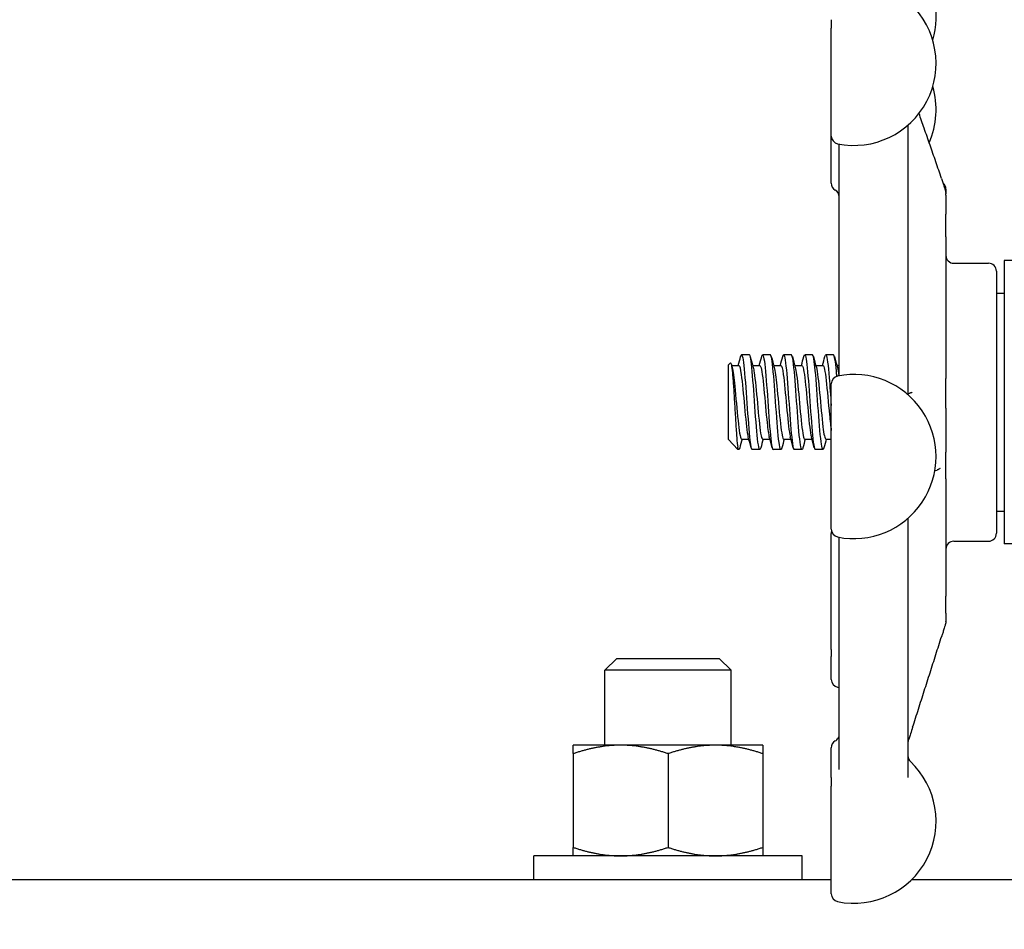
# Model space of a CAD drawing. Header units: inches. Extents: x 24 to 1128, y -69 to 748.
# Tile 320 of 656: x 478.71 to 482.61, y 648.85 to 652.45. Entities that reach past the tile are written whole.
import ezdxf

# ---------------------------------------------------------------- set-up
doc = ezdxf.new("R2010")
doc.units = ezdxf.units.IN
doc.header["$LTSCALE"] = 32
doc.header["$MEASUREMENT"] = 0
doc.layers.add('Dimension (ANSI)', color=7, linetype='Continuous', lineweight=25)
doc.layers.add('Visible (ANSI)', color=7, linetype='Continuous', lineweight=30)
doc.styles.add('Note Text (ANSI)', font='tahoma.ttf')
doc.dimstyles.new('SB Fraction-16 (ANSI)', dxfattribs={"dimscale": 32, "dimtxt": 0.125, "dimasz": 0.098425, "dimexe": 0.125, "dimexo": 0.0625, "dimgap": 0.031496, "dimtad": 0, "dimtih": 1, "dimtoh": 1, "dimdec": 4, "dimrnd": 1e-08, "dimzin": 0, "dimdsep": 46, "dimlunit": 5, "dimtxsty": 'Note Text (ANSI)', "dimcen": 0.09, "dimdle": 0.393701, "dimclrd": 256, "dimclre": 256, "dimclrt": 256, "dimadec": 0, "dimazin": 3, "dimtfac": 0.96, "dimtofl": 0, "dimtmove": 0, "dimatfit": 3, "dimfxl": 1, "dimfrac": 2, "dimtolj": 1, "dimtzin": 12, "dimlwd": -1, "dimlwe": -1, "dimarcsym": 0})

# ---------------------------------------------------------------- blocks, each defined once
blk = doc.blocks.new('*D18')
at = {"layer": 'Defpoints', "color": 0, "transparency": 16777216}
for p in [(496.2806, 687.6685), (344.4743, 549.6685), (496.2806, 549.6685)]:
    blk.add_point(p, dxfattribs=at)
at = {"layer": 'Dimension (ANSI)', "transparency": 16777216}
for p, q in [((494.2806, 687.6685), (340.4743, 687.6685)), ((344.4743, 684.5189), (344.4743, 621.7677)), ((344.4743, 552.8181), (344.4743, 615.5693)), ((494.2806, 549.6685), (340.4743, 549.6685))]:
    blk.add_line(p, q, dxfattribs=at)
for points in [[(343.9494, 684.5189), (344.9993, 684.5189), (344.4743, 687.6685)], [(343.9494, 552.8181), (344.9993, 552.8181), (344.4743, 549.6685)]]:
    blk.add_solid(points, dxfattribs=at)
at = {"layer": 'Dimension (ANSI)', "transparency": 16777216, "insert": (340.3723, 620.7599), "char_height": 4, "attachment_point": 1, "style": 'Note Text (ANSI)'}
blk.add_mtext('\\A1;138', dxfattribs=at)

msp = doc.modelspace()

# ---------------------------------------------------------------- linework, layer by layer
at = {"layer": 'Visible (ANSI)'}
for p, q in [((481.92659, 652.44712), (481.92659, 652.41323)), ((481.92659, 651.98673), (481.92659, 652.41323)), ((482.23034, 652.02972), (482.23034, 650.9627)), ((481.92659, 651.7999), (481.92659, 651.98673)), ((481.95784, 651.04488), (481.95784, 651.9549)), ((482.38034, 651.77654), (482.38034, 651.7594)), ((482.38034, 651.75777), (482.38034, 651.7594)), ((482.38034, 651.7529), (482.38034, 651.75769)), ((482.38034, 651.7529), (482.38034, 651.67789)), ((482.38034, 651.58791), (482.38034, 651.67789)), ((482.38034, 651.58791), (482.38034, 651.02729)), ((482.61159, 651.49361), (482.61159, 650.37197)), ((482.69736, 651.49361), (482.61159, 651.49361)), ((482.41159, 651.48279), (482.54909, 651.48279)), ((482.58034, 651.45154), (482.58034, 650.41404)), ((482.58034, 651.36454), (482.61159, 651.36454)), ((481.95659, 651.13664), (481.95784, 651.13789)), ((481.95659, 651.13664), (481.95659, 651.0373)), ((481.60242, 651.12029), (481.57153, 651.12029)), ((481.68576, 651.12029), (481.65487, 651.12029)), ((481.76909, 651.12029), (481.7382, 651.12029)), ((481.85242, 651.12029), (481.82153, 651.12029)), ((481.93576, 651.12029), (481.90487, 651.12029)), ((481.51909, 651.07975), (481.52728, 651.08861)), ((481.51909, 651.07975), (481.51909, 650.78587)), ((481.53209, 651.07862), (481.56076, 651.07862)), ((481.61543, 651.07862), (481.64409, 651.07862)), ((481.69876, 651.07862), (481.72743, 651.07862)), ((481.78209, 651.07862), (481.81076, 651.07862)), ((481.86543, 651.07862), (481.89409, 651.07862)), ((481.94876, 651.07862), (481.95659, 651.07862)), ((482.38034, 650.90953), (482.38034, 651.02729)), ((481.92659, 650.43007), (481.92659, 651.0057)), ((482.38034, 650.90953), (482.38034, 650.73554)), ((481.5195, 650.7854), (481.55656, 650.74529)), ((481.57153, 650.78696), (481.6002, 650.78696)), ((481.65487, 650.78696), (481.68353, 650.78696)), ((481.7382, 650.78696), (481.76687, 650.78696)), ((481.82153, 650.78696), (481.8502, 650.78696)), ((481.90487, 650.78696), (481.92659, 650.78696)), ((481.55656, 650.74529), (481.55656, 650.75463)), ((481.56076, 650.74529), (481.55656, 650.74529)), ((481.64409, 650.74529), (481.6132, 650.74529)), ((481.72742, 650.74529), (481.69653, 650.74529)), ((481.81076, 650.74529), (481.77987, 650.74529)), ((481.89409, 650.74529), (481.8632, 650.74529)), ((482.38034, 650.62954), (482.38034, 650.73554)), ((482.38034, 650.62954), (482.38034, 650.16459)), ((482.23034, 650.47307), (482.23034, 649.44757)), ((482.58034, 650.50104), (482.61159, 650.50104)), ((481.92659, 649.95385), (481.92659, 650.41341)), ((481.95784, 649.47927), (481.95784, 650.39824)), ((482.41159, 650.38279), (482.54909, 650.38279)), ((482.69736, 650.37197), (482.61159, 650.37197)), ((482.38034, 650.09831), (482.38034, 650.16459)), ((482.38034, 650.09831), (482.38034, 650.06579)), ((482.38034, 650.0656), (482.38034, 650.06579)), ((481.92659, 649.95385), (481.92659, 649.92585)), ((481.92659, 649.83503), (481.92659, 649.92585)), ((481.07782, 649.91853), (481.03063, 649.87276)), ((481.07782, 649.91853), (481.48344, 649.91853)), ((481.48344, 649.91853), (481.53063, 649.87276)), ((481.53063, 649.87276), (481.03063, 649.87276)), ((481.03063, 649.57533), (481.03063, 649.87276)), ((481.53063, 649.57533), (481.53063, 649.87276)), ((481.09313, 649.57533), (480.90563, 649.57533)), ((481.46813, 649.57533), (481.09313, 649.57533)), ((481.65563, 649.57533), (481.46813, 649.57533)), ((480.90563, 649.54184), (480.90563, 649.17082)), ((481.28063, 649.54184), (481.28063, 649.17082)), ((481.65563, 649.54184), (481.65563, 649.17082)), ((481.92659, 649.44712), (481.92659, 649.56511)), ((481.92659, 649.44712), (481.92659, 649.41323)), ((481.92659, 648.98673), (481.92659, 649.41323)), ((481.81188, 649.13733), (480.74938, 649.13733)), ((480.74938, 649.04353), (480.74938, 649.13733)), ((481.81188, 649.04353), (481.81188, 649.13733)), ((468.78063, 649.04353), (481.92659, 649.04353)), ((482.24519, 649.04353), (486.43909, 649.04353))]:
    msp.add_line(p, q, dxfattribs=at)
for centre, radius, start, end in [((482.01659, 652.45822), 0.325, 343.58546, 41.98593), ((482.01659, 652.27454), 0.325, 258.46304, 46.55016), ((482.01659, 652.09046), 0.325, 336.38074, 16.45096), ((481.95784, 651.98673), 0.03125, 180, 258.46304), ((481.95784, 651.7999), 0.03125, 180, 240), ((482.34909, 651.77654), 0.03125, 0, 48.71171), ((481.92659, 651.74577), 0.03125, 0, 60), ((482.41159, 651.51404), 0.03125, 180, 270), ((482.54909, 651.45154), 0.03125, 0, 90), ((481.95784, 651.0057), 0.03125, 101.53696, 180), ((482.01659, 650.71788), 0.325, 258.46304, 101.53696), ((481.95784, 650.43007), 0.03125, 180, 258.46304), ((481.95784, 650.41341), 0.03125, 164.54014, 180), ((482.54909, 650.41404), 0.03125, 270, 0), ((482.41159, 650.35154), 0.03125, 90, 180), ((481.95784, 649.83503), 0.03125, 180, 258.46304), ((482.01659, 650.12284), 0.325, 258.46304, 259.58543), ((481.95784, 649.56511), 0.03125, 120, 180), ((481.92659, 649.61924), 0.03125, 300, 329.41376), ((482.01659, 649.27454), 0.325, 258.46304, 46.55016), ((482.26159, 649.53317), 0.03125, 180, 226.55016), ((481.95784, 648.98673), 0.03125, 180, 258.46304)]:
    msp.add_arc(centre, radius, start, end, dxfattribs=at)
for points, knots in [([(482.36345, 651.81862), (482.35581, 651.8407), (482.34816, 651.86278), (482.33286, 651.90693), (482.32521, 651.92901), (482.30989, 651.97315), (482.30223, 651.99522), (482.28774, 652.03695), (482.28092, 652.0566), (482.27409, 652.07625)], [0.47801542, 0.47801542, 0.47801542, 0.47801542, 0.67299233, 0.67299233, 0.86796925, 0.86796925, 1.06294616, 1.06294616, 1.23654671, 1.23654671, 1.23654671, 1.23654671]), ([(482.36345, 651.81862), (482.36518, 651.81362), (482.36693, 651.80853), (482.37053, 651.79755), (482.37242, 651.79154), (482.37502, 651.78266), (482.37586, 651.77969), (482.37702, 651.7753), (482.37741, 651.77376), (482.37829, 651.77008), (482.3787, 651.76811), (482.37914, 651.76564), (482.37924, 651.76505), (482.37938, 651.76417), (482.37942, 651.76392), (482.37948, 651.76352), (482.3795, 651.76338), (482.37954, 651.76308), (482.37957, 651.76293), (482.3796, 651.76269), (482.37962, 651.76261), (482.37964, 651.76245), (482.37965, 651.76237), (482.37967, 651.76223), (482.37968, 651.76217), (482.37971, 651.762), (482.37972, 651.76191), (482.37977, 651.76157), (482.37978, 651.76153), (482.37979, 651.7615), (482.37979, 651.7615), (482.37979, 651.7615)], [0, 0, 0, 0, 0.04421352, 0.04421352, 0.09143567, 0.09143567, 0.1148414, 0.1148414, 0.12798974, 0.12798974, 0.14842503, 0.14842503, 0.15488355, 0.15488355, 0.15731825, 0.15731825, 0.15853645, 0.15853645, 0.15976362, 0.15976362, 0.16037577, 0.16037577, 0.16099044, 0.16099044, 0.16160454, 0.16160454, 0.16284514, 0.16284514, 0.16786615, 0.16786615, 0.16893992, 0.16893992, 0.16893992, 0.16893992]), ([(482.37965, 651.76236), (482.37967, 651.76229), (482.3797, 651.76222), (482.37975, 651.76202), (482.37979, 651.76187), (482.37988, 651.76155), (482.37993, 651.76137), (482.38001, 651.76103), (482.38004, 651.76089), (482.3801, 651.76059), (482.38013, 651.76043), (482.38018, 651.76011), (482.3802, 651.75996), (482.38025, 651.75964), (482.38026, 651.75948), (482.38029, 651.75924), (482.38029, 651.75916), (482.3803, 651.75901), (482.38031, 651.75894), (482.38032, 651.75875), (482.38032, 651.75866), (482.38033, 651.75843), (482.38033, 651.75834), (482.38034, 651.75813), (482.38034, 651.75804), (482.38034, 651.75788), (482.38034, 651.75779), (482.38034, 651.75771)], [0.2261265, 0.2261265, 0.2261265, 0.2261265, 0.227574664, 0.227574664, 0.230038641, 0.230038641, 0.23225074, 0.23225074, 0.233479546, 0.233479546, 0.234712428, 0.234712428, 0.235932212, 0.235932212, 0.23714975, 0.23714975, 0.237762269, 0.237762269, 0.238377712, 0.238377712, 0.239624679, 0.239624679, 0.242081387, 0.242081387, 0.246210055, 0.246210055, 0.250348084, 0.250348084, 0.250348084, 0.250348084]), ([(482.23197, 651.6638), (482.23197, 651.6638), (482.23197, 651.6638), (482.23197, 651.66382), (482.23195, 651.66385), (482.23189, 651.664), (482.23183, 651.66413), (482.23171, 651.66441), (482.23164, 651.66455), (482.23148, 651.6649), (482.23136, 651.66514), (482.23096, 651.66594), (482.23066, 651.66655), (482.23034, 651.66716)], [0.092876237, 0.092876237, 0.092876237, 0.092876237, 0.093349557, 0.093349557, 0.09552105, 0.09552105, 0.097869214, 0.097869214, 0.099519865, 0.099519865, 0.10185373, 0.10185373, 0.107308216, 0.107308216, 0.107308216, 0.107308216]), ([(481.56799, 651.11364), (481.56819, 651.11439), (481.56839, 651.11507), (481.56859, 651.1157), (481.5726, 651.12818), (481.57662, 651.11383), (481.58063, 651.07792), (481.58463, 651.04208), (481.58864, 650.98554), (481.59264, 650.92895), (481.59665, 650.87226), (481.60066, 650.81674), (481.60467, 650.78274), (481.60752, 650.75864), (481.61036, 650.74572), (481.6132, 650.74551)], [6.0162011, 6.0162011, 6.0162011, 6.0162011, 6.061332, 6.061332, 6.061332, 6.968806, 6.968806, 6.968806, 7.8744508, 7.8744508, 7.8744508, 8.7817425, 8.7817425, 8.7817425, 9.424778, 9.424778, 9.424778, 9.424778]), ([(481.64763, 650.75216), (481.64646, 650.7477), (481.64529, 650.74532), (481.64412, 650.74529), (481.64007, 650.74517), (481.63602, 650.77295), (481.63197, 650.81827), (481.62794, 650.86339), (481.62391, 650.92489), (481.61988, 650.98004), (481.61586, 651.03497), (481.61185, 651.08241), (481.60783, 651.10492), (481.60603, 651.11502), (481.60423, 651.12001), (481.60242, 651.11997)], [-15.9749474, -15.9749474, -15.9749474, -15.9749474, -15.710016, -15.710016, -15.710016, -14.7941843, -14.7941843, -14.7941843, -13.8824397, -13.8824397, -13.8824397, -12.9741281, -12.9741281, -12.9741281, -12.5663706, -12.5663706, -12.5663706, -12.5663706]), ([(481.65133, 651.1136), (481.65182, 651.11545), (481.65231, 651.11693), (481.65279, 651.118), (481.6568, 651.12683), (481.66081, 651.10857), (481.66482, 651.06992), (481.66883, 651.03127), (481.67284, 650.97306), (481.67685, 650.9166), (481.68086, 650.86015), (481.68486, 650.80666), (481.68887, 650.77572), (481.69143, 650.756), (481.69398, 650.74571), (481.69653, 650.74557)], [12.2993864, 12.2993864, 12.2993864, 12.2993864, 12.4100129, 12.4100129, 12.4100129, 13.3168593, 13.3168593, 13.3168593, 14.2236185, 14.2236185, 14.2236185, 15.130291, 15.130291, 15.130291, 15.7079633, 15.7079633, 15.7079633, 15.7079633]), ([(481.73097, 650.75201), (481.73034, 650.74965), (481.72972, 650.74789), (481.7291, 650.74678), (481.72505, 650.73958), (481.721, 650.76011), (481.71696, 650.80071), (481.71292, 650.84123), (481.70888, 650.90083), (481.70484, 650.95741), (481.70082, 651.01388), (481.69679, 651.0661), (481.69276, 651.09478), (481.69042, 651.11139), (481.68809, 651.1199), (481.68576, 651.11998)], [-22.2581327, -22.2581327, -22.2581327, -22.2581327, -22.1173036, -22.1173036, -22.1173036, -21.2019377, -21.2019377, -21.2019377, -20.2886606, -20.2886606, -20.2886606, -19.3773067, -19.3773067, -19.3773067, -18.8495559, -18.8495559, -18.8495559, -18.8495559]), ([(481.73466, 651.11354), (481.73543, 651.11645), (481.73619, 651.11846), (481.73696, 651.11947), (481.74097, 651.12476), (481.74498, 651.10282), (481.74898, 651.06169), (481.75299, 651.02056), (481.75699, 650.96112), (481.761, 650.90511), (481.76501, 650.8491), (481.76901, 650.79772), (481.77302, 650.76975), (481.7753, 650.75381), (481.77758, 650.74567), (481.77987, 650.7456)], [18.5825718, 18.5825718, 18.5825718, 18.5825718, 18.7561262, 18.7561262, 18.7561262, 19.6623744, 19.6623744, 19.6623744, 20.5685395, 20.5685395, 20.5685395, 21.474622, 21.474622, 21.474622, 21.9911486, 21.9911486, 21.9911486, 21.9911486]), ([(481.8143, 650.75194), (481.81411, 650.75124), (481.81392, 650.75059), (481.81374, 650.75), (481.80972, 650.73735), (481.8057, 650.75159), (481.80169, 650.78747), (481.79767, 650.82332), (481.79366, 650.88), (481.78965, 650.93673), (481.78564, 650.99341), (481.78163, 651.0489), (481.77762, 651.08288), (481.77477, 651.10695), (481.77193, 651.11986), (481.76909, 651.12007)], [-28.541318, -28.541318, -28.541318, -28.541318, -28.4988988, -28.4988988, -28.4988988, -27.5903346, -27.5903346, -27.5903346, -26.6825411, -26.6825411, -26.6825411, -25.7754795, -25.7754795, -25.7754795, -25.1327412, -25.1327412, -25.1327412, -25.1327412]), ([(481.81799, 651.11348), (481.81902, 651.11738), (481.82005, 651.11968), (481.82108, 651.12018), (481.82508, 651.12214), (481.82908, 651.09685), (481.83309, 651.05354), (481.83709, 651.01024), (481.84109, 650.94986), (481.8451, 650.89446), (481.8491, 650.83906), (481.85311, 650.78982), (481.85711, 650.76473), (481.85914, 650.752), (481.86117, 650.74562), (481.8632, 650.74561)], [24.8657571, 24.8657571, 24.8657571, 24.8657571, 25.0981395, 25.0981395, 25.0981395, 26.0038186, 26.0038186, 26.0038186, 26.9094187, 26.9094187, 26.9094187, 27.8149406, 27.8149406, 27.8149406, 28.2743339, 28.2743339, 28.2743339, 28.2743339]), ([(481.89763, 650.75195), (481.89385, 650.73802), (481.89007, 650.74716), (481.88628, 650.77687), (481.88224, 650.80859), (481.8782, 650.86307), (481.87416, 650.92006), (481.87012, 650.97699), (481.86609, 651.03517), (481.86205, 651.07304), (481.85884, 651.10315), (481.85563, 651.11989), (481.85242, 651.12015)], [-34.8245034, -34.8245034, -34.8245034, -34.8245034, -33.9686925, -33.9686925, -33.9686925, -33.0546668, -33.0546668, -33.0546668, -32.141653, -32.141653, -32.141653, -31.4159265, -31.4159265, -31.4159265, -31.4159265]), ([(481.90133, 651.11333), (481.90293, 651.11939), (481.90453, 651.1216), (481.90614, 651.11943), (481.91026, 651.11387), (481.91438, 651.07956), (481.9185, 651.0297), (481.9212, 650.99705), (481.92389, 650.95824), (481.92659, 650.9202)], [31.1489424, 31.1489424, 31.1489424, 31.1489424, 31.5116481, 31.5116481, 31.5116481, 32.4435606, 32.4435606, 32.4435606, 33.0538425, 33.0538425, 33.0538425, 33.0538425]), ([(481.94889, 651.03561), (481.9483, 651.04259), (481.94771, 651.04927), (481.94712, 651.05556), (481.94333, 651.09604), (481.93955, 651.12009), (481.93576, 651.12027)], [-38.68929977, -38.68929977, -38.68929977, -38.68929977, -38.55601033, -38.55601033, -38.55601033, -37.69911184, -37.69911184, -37.69911184, -37.69911184]), ([(481.52728, 651.08861), (481.52765, 651.08901), (481.52801, 651.08911), (481.52974, 651.08822), (481.53107, 651.08342), (481.53376, 651.06613), (481.53509, 651.05361), (481.53779, 651.02223), (481.53912, 651.00352), (481.54181, 650.96217), (481.54314, 650.93986), (481.54584, 650.89446), (481.54717, 650.87181), (481.54986, 650.82919), (481.5512, 650.80972), (481.55389, 650.77664), (481.55522, 650.7635), (481.55656, 650.75463)], [-1.2427303, -1.2427303, -1.2427303, -1.2427303, -1.200467, -1.200467, -1.0416694, -1.0416694, -0.8786368, -0.8786368, -0.7113708, -0.7113708, -0.5398726, -0.5398726, -0.3641439, -0.3641439, -0.1841858, -0.1841858, 0, 0, 0, 0]), ([(481.53435, 651.07026), (481.53781, 651.05743), (481.54127, 651.03052), (481.54472, 650.9963), (481.549, 650.954), (481.55327, 650.90169), (481.55755, 650.86082), (481.56182, 650.81997), (481.56609, 650.79168), (481.57036, 650.78753), (481.57075, 650.78715), (481.57114, 650.78697), (481.57153, 650.78699)], [6.621339, 6.621339, 6.621339, 6.621339, 7.4033745, 7.4033745, 7.4033745, 8.3701398, 8.3701398, 8.3701398, 9.3362117, 9.3362117, 9.3362117, 9.424778, 9.424778, 9.424778, 9.424778]), ([(481.56076, 651.07844), (481.56396, 651.07821), (481.56716, 651.06535), (481.57036, 651.04202), (481.57464, 651.0109), (481.57891, 650.96201), (481.58318, 650.91538), (481.58745, 650.86875), (481.59172, 650.82567), (481.59599, 650.80378), (481.59664, 650.80045), (481.59729, 650.79762), (481.59794, 650.7953)], [6.2831853, 6.2831853, 6.2831853, 6.2831853, 7.0074496, 7.0074496, 7.0074496, 7.9736666, 7.9736666, 7.9736666, 8.9397805, 8.9397805, 8.9397805, 9.0866243, 9.0866243, 9.0866243, 9.0866243]), ([(481.61769, 651.07014), (481.61899, 651.06547), (481.62029, 651.05884), (481.6216, 651.05036), (481.62587, 651.02259), (481.63014, 650.97564), (481.6344, 650.92872), (481.63867, 650.88181), (481.64294, 650.83622), (481.64721, 650.8106), (481.64976, 650.79528), (481.65231, 650.78735), (481.65487, 650.78726)], [12.9045243, 12.9045243, 12.9045243, 12.9045243, 13.1994868, 13.1994868, 13.1994868, 14.1650562, 14.1650562, 14.1650562, 15.1305271, 15.1305271, 15.1305271, 15.7079633, 15.7079633, 15.7079633, 15.7079633]), ([(481.64409, 651.07845), (481.64514, 651.07853), (481.64619, 651.07725), (481.64723, 651.07455), (481.6515, 651.06354), (481.65577, 651.02909), (481.66004, 650.9853), (481.66431, 650.94151), (481.66858, 650.8896), (481.67285, 650.85079), (481.67566, 650.82524), (481.67846, 650.80584), (481.68127, 650.79545)], [12.5663706, 12.5663706, 12.5663706, 12.5663706, 12.8032209, 12.8032209, 12.8032209, 13.7688308, 13.7688308, 13.7688308, 14.734342, 14.734342, 14.734342, 15.3698096, 15.3698096, 15.3698096, 15.3698096]), ([(481.70102, 651.07025), (481.70442, 651.05763), (481.70782, 651.03146), (481.71121, 650.99804), (481.71548, 650.9561), (481.71975, 650.90389), (481.72401, 650.86275), (481.72827, 650.8217), (481.73252, 650.7928), (481.73678, 650.78779), (481.73725, 650.78724), (481.73773, 650.78698), (481.7382, 650.78701)], [19.1877096, 19.1877096, 19.1877096, 19.1877096, 19.9564324, 19.9564324, 19.9564324, 20.9213285, 20.9213285, 20.9213285, 21.8840483, 21.8840483, 21.8840483, 21.9911486, 21.9911486, 21.9911486, 21.9911486]), ([(481.72743, 651.07843), (481.73057, 651.0782), (481.73371, 651.06585), (481.73685, 651.0433), (481.74112, 651.01269), (481.74539, 650.96415), (481.74965, 650.9175), (481.75392, 650.87086), (481.75818, 650.8274), (481.76245, 650.80487), (481.76317, 650.80107), (481.76389, 650.79789), (481.76461, 650.79533)], [18.8495559, 18.8495559, 18.8495559, 18.8495559, 19.5604441, 19.5604441, 19.5604441, 20.5253788, 20.5253788, 20.5253788, 21.4902198, 21.4902198, 21.4902198, 21.6529949, 21.6529949, 21.6529949, 21.6529949]), ([(481.78435, 651.07005), (481.7861, 651.06376), (481.78784, 651.05402), (481.78959, 651.04118), (481.79393, 651.00925), (481.79827, 650.95909), (481.80261, 650.91185), (481.80695, 650.86463), (481.81129, 650.82171), (481.81563, 650.80116), (481.8176, 650.79185), (481.81957, 650.78726), (481.82153, 650.7873)], [25.4708949, 25.4708949, 25.4708949, 25.4708949, 25.8655971, 25.8655971, 25.8655971, 26.8476199, 26.8476199, 26.8476199, 27.8292662, 27.8292662, 27.8292662, 28.2743339, 28.2743339, 28.2743339, 28.2743339]), ([(481.81076, 651.07833), (481.81231, 651.07842), (481.81386, 651.0756), (481.81542, 651.06972), (481.81976, 651.0533), (481.8241, 651.0135), (481.82844, 650.96709), (481.83278, 650.92071), (481.83712, 650.86909), (481.84146, 650.83399), (481.84362, 650.81653), (481.84578, 650.80341), (481.84794, 650.79554)], [25.1327412, 25.1327412, 25.1327412, 25.1327412, 25.4839322, 25.4839322, 25.4839322, 26.4661023, 26.4661023, 26.4661023, 27.4478945, 27.4478945, 27.4478945, 27.9361802, 27.9361802, 27.9361802, 27.9361802]), ([(481.86769, 651.07037), (481.87201, 651.05459), (481.87633, 651.01554), (481.88066, 650.96954), (481.88499, 650.92347), (481.88932, 650.87176), (481.89365, 650.83612), (481.89739, 650.80532), (481.90113, 650.78729), (481.90487, 650.78703)], [31.7540802, 31.7540802, 31.7540802, 31.7540802, 32.7319702, 32.7319702, 32.7319702, 33.7114291, 33.7114291, 33.7114291, 34.5575192, 34.5575192, 34.5575192, 34.5575192]), ([(481.89409, 651.07861), (481.89823, 651.07848), (481.90236, 651.05594), (481.9065, 651.01934), (481.91083, 650.98102), (481.91516, 650.92841), (481.91949, 650.88358), (481.92186, 650.85908), (481.92422, 650.8373), (481.92659, 650.82068)], [31.4159265, 31.4159265, 31.4159265, 31.4159265, 32.351308, 32.351308, 32.351308, 33.3309049, 33.3309049, 33.3309049, 33.8663136, 33.8663136, 33.8663136, 33.8663136]), ([(481.95662, 651.0373), (481.95713, 651.03882), (481.95753, 651.04056), (481.9578, 651.04325), (481.95784, 651.04406), (481.95784, 651.04488)], [0.236754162, 0.236754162, 0.236754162, 0.236754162, 0.249550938, 0.249550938, 0.254927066, 0.254927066, 0.254927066, 0.254927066]), ([(482.23685, 650.96902), (482.237, 650.96909), (482.2373, 650.96921), (482.23815, 650.96955), (482.23866, 650.96975), (482.24012, 650.9703), (482.24111, 650.97064), (482.24338, 650.97133), (482.24466, 650.97167), (482.24652, 650.97213), (482.24718, 650.97229), (482.24741, 650.97235), (482.24743, 650.97235), (482.24743, 650.97235)], [0, 0, 0, 0, 0.007377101, 0.007377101, 0.01406314, 0.01406314, 0.025814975, 0.025814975, 0.04239606, 0.04239606, 0.056138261, 0.056138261, 0.059141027, 0.059141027, 0.059141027, 0.059141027]), ([(481.5643, 650.75221), (481.56275, 650.74638), (481.56121, 650.74413), (481.55966, 650.74593), (481.55863, 650.74714), (481.55759, 650.75006), (481.55656, 650.75463)], [-9.69176213, -9.69176213, -9.69176213, -9.69176213, -9.34211053, -9.34211053, -9.34211053, -9.10788499, -9.10788499, -9.10788499, -9.10788499]), ([(482.3579, 650.67103), (482.3579, 650.67103), (482.3577, 650.6709), (482.35707, 650.67048), (482.35661, 650.67018), (482.35524, 650.66929), (482.35419, 650.66865), (482.35214, 650.66748), (482.35118, 650.66696), (482.34927, 650.66602), (482.34831, 650.66558), (482.34705, 650.66505), (482.34665, 650.66489), (482.34604, 650.66464), (482.34583, 650.66456), (482.3457, 650.6645)], [0.117693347, 0.117693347, 0.117693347, 0.117693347, 0.126564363, 0.126564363, 0.136369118, 0.136369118, 0.151820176, 0.151820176, 0.163546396, 0.163546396, 0.174401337, 0.174401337, 0.180069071, 0.180069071, 0.186154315, 0.186154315, 0.186154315, 0.186154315]), ([(482.23034, 650.09957), (482.23039, 650.09968), (482.23042, 650.09976), (482.23049, 650.09991), (482.2305, 650.09994), (482.2305, 650.09994)], [0.0912806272, 0.0912806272, 0.0912806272, 0.0912806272, 0.0933756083, 0.0933756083, 0.0971308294, 0.0971308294, 0.0971308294, 0.0971308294]), ([(482.38034, 650.06556), (482.38034, 650.06527), (482.38034, 650.06497), (482.38033, 650.06457), (482.38032, 650.06444), (482.38032, 650.0643), (482.38032, 650.06429), (482.38032, 650.06425), (482.38032, 650.06424), (482.38032, 650.06422), (482.38032, 650.0642), (482.38032, 650.06418), (482.38032, 650.06416), (482.38031, 650.06413), (482.38031, 650.06412), (482.38031, 650.06404), (482.38031, 650.06398), (482.3803, 650.06384), (482.3803, 650.06377), (482.38028, 650.06345), (482.38026, 650.0632), (482.38022, 650.06274), (482.38021, 650.06255), (482.38016, 650.06214), (482.38014, 650.06191), (482.3801, 650.06157), (482.38008, 650.06146), (482.38004, 650.06115), (482.38001, 650.06095), (482.37994, 650.06042), (482.37989, 650.06011), (482.37963, 650.05854), (482.37945, 650.05773), (482.37897, 650.05567), (482.37862, 650.0544), (482.37784, 650.05165), (482.37747, 650.05041), (482.37654, 650.04729), (482.37594, 650.04532), (482.37449, 650.04055), (482.37359, 650.03767), (482.37108, 650.02958), (482.36938, 650.02419), (482.36637, 650.01465), (482.36503, 650.01043), (482.3637, 650.00625)], [0, 0, 0, 0, 0.00362842, 0.00362842, 0.00532519, 0.00532519, 0.00554032, 0.00554032, 0.00564719, 0.00564719, 0.00575426, 0.00575426, 0.00586107, 0.00586107, 0.00596752, 0.00596752, 0.00651065, 0.00651065, 0.00722842, 0.00722842, 0.00979214, 0.00979214, 0.01150055, 0.01150055, 0.01323284, 0.01323284, 0.01408567, 0.01408567, 0.01568092, 0.01568092, 0.01876516, 0.01876516, 0.03322078, 0.03322078, 0.05370694, 0.05370694, 0.06706984, 0.06706984, 0.0851491, 0.0851491, 0.10914392, 0.10914392, 0.1514834, 0.1514834, 0.1854543, 0.1854543, 0.1854543, 0.1854543]), ([(482.2488, 649.64634), (482.25647, 649.67033), (482.26414, 649.69432), (482.27948, 649.7423), (482.28715, 649.76629), (482.30248, 649.81428), (482.31014, 649.83827), (482.32545, 649.88626), (482.33311, 649.91026), (482.34841, 649.95825), (482.35606, 649.98225), (482.3637, 650.00625)], [0.6477885, 0.6477885, 0.6477885, 0.6477885, 0.84276542, 0.84276542, 1.03774233, 1.03774233, 1.23271925, 1.23271925, 1.42769616, 1.42769616, 1.62267307, 1.62267307, 1.62267307, 1.62267307]), ([(482.2488, 649.64634), (482.24595, 649.63744), (482.24307, 649.62848), (482.23828, 649.61397), (482.23624, 649.6079), (482.23358, 649.6003), (482.23274, 649.59799), (482.23115, 649.59375), (482.23078, 649.59264), (482.23061, 649.59155), (482.23059, 649.59142), (482.23056, 649.59112), (482.23054, 649.59099), (482.23052, 649.59075), (482.23051, 649.59065), (482.23049, 649.59049), (482.23049, 649.59043), (482.23048, 649.59031), (482.23047, 649.59025), (482.23046, 649.59007), (482.23045, 649.58996), (482.23044, 649.58964), (482.23043, 649.58947), (482.23039, 649.58867), (482.23038, 649.58824), (482.23034, 649.58614), (482.23034, 649.58454), (482.23034, 649.58291)], [0, 0, 0, 0, 0.07240015, 0.07240015, 0.12884673, 0.12884673, 0.15776448, 0.15776448, 0.18742127, 0.18742127, 0.19102978, 0.19102978, 0.19284515, 0.19284515, 0.1937591, 0.1937591, 0.19421308, 0.19421308, 0.19466735, 0.19466735, 0.19558844, 0.19558844, 0.19742089, 0.19742089, 0.20472787, 0.20472787, 0.23309585, 0.23309585, 0.23309585, 0.23309585]), ([(481.95349, 649.60333), (481.9544, 649.60487), (481.9552, 649.60617), (481.95651, 649.60839), (481.95703, 649.60931), (481.95758, 649.61037), (481.95773, 649.61067), (481.95784, 649.61091)], [0.51351333, 0.51351333, 0.51351333, 0.51351333, 0.55704859, 0.55704859, 0.60058386, 0.60058386, 0.62260676, 0.62260676, 0.62260676, 0.62260676])]:
    msp.add_open_spline(points, degree=3, knots=knots, dxfattribs=at)
for points in [[(481.55853, 651.07862), (481.56171, 651.09029), (481.56486, 651.10197), (481.56799, 651.11365)], [(481.60597, 651.11365), (481.60984, 651.09921), (481.61373, 651.08478), (481.61769, 651.07037)], [(481.64187, 651.07862), (481.64505, 651.09029), (481.64819, 651.10197), (481.65133, 651.11365)], [(481.6893, 651.11365), (481.69317, 651.09921), (481.69707, 651.08478), (481.70102, 651.07037)], [(481.7252, 651.07862), (481.72838, 651.09029), (481.73153, 651.10197), (481.73466, 651.11365)], [(481.77263, 651.11365), (481.7765, 651.09921), (481.7804, 651.08478), (481.78435, 651.07037)], [(481.80853, 651.07862), (481.81171, 651.09029), (481.81486, 651.10197), (481.81799, 651.11365)], [(481.85597, 651.11365), (481.85984, 651.09921), (481.86373, 651.08478), (481.86769, 651.07037)], [(481.89187, 651.07862), (481.89505, 651.09029), (481.89819, 651.10197), (481.90133, 651.11365)], [(481.9393, 651.11365), (481.94317, 651.09921), (481.94707, 651.08478), (481.95102, 651.07037)], [(481.53051, 651.08444), (481.53179, 651.07975), (481.53307, 651.07506), (481.53435, 651.07037)], [(481.95102, 651.07007), (481.95288, 651.06324), (481.95473, 651.05251), (481.95659, 651.03859)], [(482.23034, 650.96638), (482.23251, 650.96726), (482.23468, 650.96814), (482.23685, 650.96902)], [(481.5195, 650.7854), (481.51936, 650.78554), (481.51923, 650.7857), (481.51909, 650.78587)], [(481.57376, 650.78696), (481.57058, 650.77529), (481.56743, 650.76362), (481.5643, 650.75193)], [(481.60966, 650.75193), (481.60579, 650.76637), (481.60189, 650.7808), (481.59794, 650.79522)], [(481.65709, 650.78696), (481.65391, 650.77529), (481.65076, 650.76362), (481.64763, 650.75193)], [(481.69299, 650.75193), (481.68912, 650.76637), (481.68522, 650.7808), (481.68127, 650.79522)], [(481.74043, 650.78696), (481.73725, 650.77529), (481.7341, 650.76362), (481.73097, 650.75193)], [(481.77633, 650.75193), (481.77246, 650.76637), (481.76856, 650.7808), (481.76461, 650.79522)], [(481.82376, 650.78696), (481.82058, 650.77529), (481.81743, 650.76362), (481.8143, 650.75193)], [(481.85966, 650.75193), (481.85579, 650.76637), (481.85189, 650.7808), (481.84794, 650.79522)], [(481.90709, 650.78696), (481.90391, 650.77529), (481.90076, 650.76362), (481.89763, 650.75193)], [(482.33653, 650.66077), (482.33959, 650.66202), (482.34265, 650.66326), (482.3457, 650.6645)]]:
    msp.add_open_spline(points, degree=3, dxfattribs=at)
for points in [[(480.90563, 649.54184), (480.90563, 649.57533), (480.90563, 649.57533)], [(481.09313, 649.57533), (481.00611, 649.57533), (480.90563, 649.54184)], [(481.28063, 649.54184), (481.18015, 649.57533), (481.09313, 649.57533)], [(481.46813, 649.57533), (481.38111, 649.57533), (481.28063, 649.54184)], [(481.65563, 649.54184), (481.55515, 649.57533), (481.46813, 649.57533)], [(481.65563, 649.57533), (481.65563, 649.57533), (481.65563, 649.54184)], [(480.90563, 649.17082), (481.00611, 649.13733), (481.09313, 649.13733)], [(480.90563, 649.13733), (480.90563, 649.13733), (480.90563, 649.17082)], [(481.09313, 649.13733), (481.18015, 649.13733), (481.28063, 649.17082)], [(481.28063, 649.17082), (481.38111, 649.13733), (481.46813, 649.13733)], [(481.46813, 649.13733), (481.55515, 649.13733), (481.65563, 649.17082)], [(481.65563, 649.17082), (481.65563, 649.13733), (481.65563, 649.13733)]]:
    msp.add_rational_spline(points, [1, 1.0379548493, 1], degree=2, dxfattribs=at)

# ---------------------------------------------------------------- dimensions: what is measured, and where the dimension line sits
at = {"layer": 'Dimension (ANSI)'}
dim = msp.add_linear_dim(base=(344.47435, 549.66853), p1=(496.28063, 687.66853), p2=(496.28063, 549.66853), angle=90, dimstyle='SB Fraction-16 (ANSI)', override={"dimgap": 0.031496, "dimdec": 4, "dimtol": 0, "dimlim": 0, "dimtp": 0, "dimtm": 0, "dimtdec": 2, "dimatfit": 1}, dxfattribs=at)
dim.commit()
dim.dimension.update_dxf_attribs({"geometry": '*D18', "text_midpoint": (344.47435, 618.66853), "dimtype": 160})

doc.saveas('drawing.dxf')
